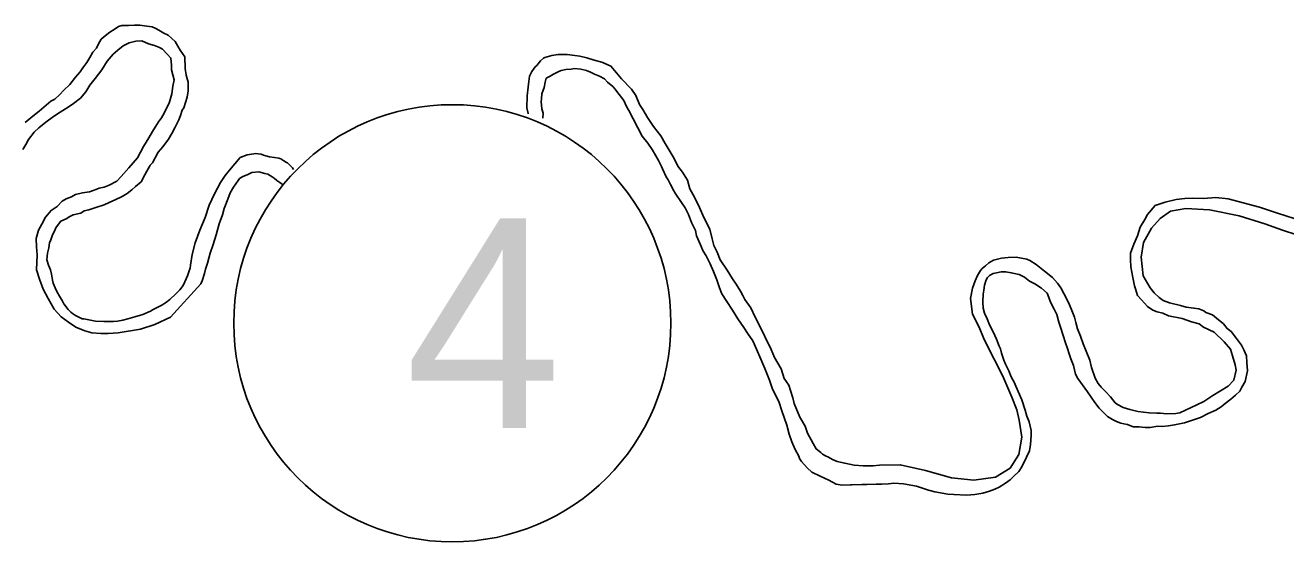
# Model space of a CAD drawing. Extents: x 31699 to 244310, y -8841 to 11474.
# Drawn here: x 94816.1 to 95069.8, y 1548.5 to 1652.5 of the extents above; entities that cross this region are included whole.
import ezdxf

# ---------------------------------------------------------------- set-up
doc = ezdxf.new("R2010")
doc.units = 0
doc.layers.add('R_Border Notes', color=7, linetype='Continuous')
doc.layers.add('R_Draft', color=7, linetype='Continuous')

msp = doc.modelspace()

# ---------------------------------------------------------------- linework, layer by layer
at = {"layer": 'R_Border Notes'}
msp.add_circle((94902.04, 1592.47), 44, dxfattribs=at)
at = {"layer": 'R_Draft'}
for points in [[(94847.68, 1635.34), (94848, 1635.81), (94848.69, 1637.96), (94848.87, 1639.23), (94848.84, 1640.97), (94848.47, 1642.43), (94848.25, 1643.76), (94848.2, 1646.1), (94847.24, 1647.42), (94846.82, 1648.28), (94846.27, 1649.2), (94844.84, 1650.44), (94843.97, 1650.89), (94842.96, 1651.47), (94842.35, 1651.8), (94841.61, 1652.12), (94840.54, 1652.3), (94839.13, 1652.47), (94838.07, 1652.45), (94836.86, 1652.42), (94835.53, 1652.4), (94834.87, 1652.18), (94833.94, 1651.63), (94833.09, 1651.08), (94832.17, 1650.33), (94831.38, 1649.64), (94830.8, 1648.7), (94830.42, 1647.82), (94829.7, 1647.01), (94829.05, 1645.99), (94828.47, 1644.98), (94827.69, 1643.89), (94827.11, 1643.08), (94826.2, 1641.99), (94825.02, 1640.5), (94823.78, 1639.34), (94823.06, 1638.53), (94822.01, 1637.57), (94821.22, 1637.15), (94820.3, 1636.4), (94818.86, 1635.17), (94817.61, 1634.14), (94816.03, 1632.91)], [(94851.44, 1600.41), (94845.3, 1593.68), (94842.13, 1592.21), (94839.28, 1591.29), (94834.76, 1590.53), (94832.76, 1590.42), (94831.29, 1590.39), (94829.48, 1590.56), (94828.08, 1590.93), (94826.26, 1591.7), (94824.77, 1592.67), (94823.28, 1593.78), (94821.92, 1595.29), (94820.67, 1597.47), (94819.7, 1599.32), (94818.93, 1601.31), (94818.36, 1603.23), (94818.5, 1606.24), (94818.33, 1607.84), (94818.3, 1609.51), (94818.73, 1611.19), (94819.38, 1612.4), (94820.15, 1613.82), (94821.26, 1615.18), (94822.51, 1616), (94823.49, 1617.03), (94824.28, 1617.51), (94825.41, 1617.93), (94826.2, 1618.42), (94827.59, 1618.71), (94828.99, 1618.94), (94829.98, 1619.29), (94830.98, 1619.64), (94831.97, 1619.86), (94832.97, 1620.29), (94834.48, 1621.05), (94835.4, 1622), (94836.9, 1623.77), (94838.66, 1625.74), (94839.88, 1628.04), (94840.92, 1629.79), (94841.69, 1631.08), (94842.92, 1633.04), (94843.51, 1633.85), (94843.76, 1634.32), (94845.05, 1636.75), (94845.61, 1638.64), (94845.78, 1640.18), (94846.02, 1641.45), (94845.52, 1643.51), (94845.5, 1644.44), (94845.4, 1645.85), (94844.65, 1646.63), (94843.7, 1647.62), (94843.09, 1648), (94842.08, 1648.38), (94840.88, 1648.7), (94839.53, 1649.34), (94838.33, 1649.25), (94837, 1648.95), (94835.81, 1648.33), (94834.69, 1647.44), (94833.78, 1646.62), (94832.54, 1645.26), (94831.5, 1643.5), (94830.14, 1641.74), (94829.1, 1640.38), (94828.26, 1639.03), (94827.21, 1637.81), (94825.77, 1636.71), (94824.71, 1635.95), (94823.07, 1634.99), (94821.75, 1634.09), (94820.24, 1632.93), (94818.79, 1631.83), (94817.87, 1630.94), (94816.7, 1629.45), (94816.19, 1628.44), (94815.61, 1627.42)], [(94927.73, 1646.26), (94926.73, 1646.38), (94925.19, 1646.55), (94923.32, 1646.58), (94922.06, 1646.35), (94920.66, 1645.99), (94920.4, 1645.85), (94919.81, 1645.31), (94919.03, 1644.36), (94918.7, 1644.08), (94918.38, 1643.61), (94918.05, 1643.13), (94917.86, 1642.73), (94917.6, 1642.19), (94917.37, 1640.58), (94917.31, 1639.98), (94917.08, 1638.24), (94917.06, 1635.83), (94917.29, 1634.7), (94917.29, 1634.65)], [(94978.57, 1565.02), (94977.78, 1565.49), (94977.17, 1565.75), (94976.56, 1566.14), (94976.22, 1566.46), (94975.27, 1567.18), (94974.65, 1568.24), (94973.54, 1570.35), (94973.05, 1571.74), (94972.01, 1573.59), (94970.82, 1576.31), (94970.6, 1577.44), (94970.1, 1578.9), (94969.75, 1580.03), (94968.85, 1581.35), (94968.22, 1583.27), (94966.9, 1585.58), (94966.2, 1587.17), (94963.77, 1592.27), (94963.01, 1593.66), (94962.1, 1595.57), (94960.93, 1597.22), (94960.52, 1598.08), (94960.03, 1598.94), (94959.2, 1600.33), (94958.45, 1601.38), (94957.35, 1603.16), (94955.97, 1605.21), (94955.34, 1606.8), (94954.71, 1608.12), (94954.35, 1609.45), (94953.91, 1611.38), (94952.66, 1613.76), (94951.82, 1615.74), (94950.85, 1617.73), (94949.88, 1619.51), (94949.38, 1621.24), (94948.35, 1622.89), (94947.46, 1624.07), (94946.69, 1625.66), (94945.86, 1626.98), (94944.9, 1628.63), (94944, 1630.22), (94942.56, 1632.06), (94941.32, 1633.91), (94940.42, 1635.49), (94939.74, 1636.48), (94938.97, 1638.34), (94938.14, 1639.59), (94936.1, 1641.69), (94935.07, 1642.87), (94933.98, 1644.25), (94933.24, 1644.57), (94932.16, 1645.01), (94930.62, 1645.45), (94929.14, 1645.89), (94927.73, 1646.26)], [(94973.46, 1563.39), (94972.32, 1564.65), (94971.91, 1565.24), (94971.77, 1565.71), (94971.07, 1567.03), (94970.37, 1568.62), (94969.88, 1570.14), (94969.37, 1571.94), (94968.38, 1574.86), (94967.75, 1576.72), (94966.49, 1579.23), (94965.86, 1581.02), (94964.94, 1583.34), (94964.17, 1585.26), (94963.27, 1587.25), (94962.5, 1588.9), (94961.47, 1590.49), (94960.71, 1591.61), (94959.54, 1593.39), (94958.44, 1595.1), (94957.27, 1596.82), (94956.31, 1598.4), (94955.81, 1599.59), (94955.32, 1601.19), (94954.61, 1602.91), (94953.92, 1604.43), (94953.15, 1606.02), (94952.53, 1607.01), (94951.97, 1608.27), (94951.2, 1610.05), (94950.98, 1611.12), (94950.21, 1612.77), (94949.58, 1614.36), (94948.89, 1615.69), (94948.2, 1616.81), (94946.9, 1618.65), (94946.62, 1619.12), (94945.93, 1620.37), (94945.51, 1621.36), (94945.1, 1621.96), (94944.33, 1623.55), (94944.12, 1624.01), (94943.56, 1625.2), (94943.01, 1626.19), (94942.25, 1627.45), (94941.43, 1628.7), (94940.26, 1630.14), (94937.56, 1635.3), (94937.07, 1636.09), (94936.58, 1637.29), (94936.1, 1637.94), (94935.15, 1639.13), (94934.8, 1639.59), (94934.33, 1640.11), (94933.31, 1641.03), (94932.69, 1641.69), (94931.68, 1642.2), (94930.67, 1642.58), (94929.86, 1643.03), (94929.06, 1643.35), (94927.92, 1643.6), (94926.65, 1643.77), (94925.98, 1643.62), (94924.92, 1643.54), (94923.92, 1643.32), (94923.46, 1643.17), (94922.4, 1642.62), (94921.74, 1642.2), (94920.95, 1641.79), (94920.7, 1640.98), (94920.52, 1639.91), (94920.08, 1638.63), (94919.96, 1637.63), (94919.91, 1637.09), (94920.07, 1635.63), (94920.35, 1634.76), (94920.28, 1633.78)], [(94849.31, 1604.18), (94849.24, 1603.57), (94849.05, 1603.03), (94848.74, 1602.03), (94848.23, 1600.81), (94847.85, 1600.07), (94847.2, 1599.19), (94846.41, 1598.37), (94845.17, 1597.28), (94844.31, 1596.6), (94843.45, 1596.04), (94842.73, 1595.7), (94841.8, 1595.21), (94841.27, 1594.93), (94839.75, 1594.24), (94838.16, 1593.74), (94837.17, 1593.52), (94836.7, 1593.37), (94835.71, 1593.09), (94834.64, 1592.87), (94833.84, 1592.85), (94833.38, 1592.84), (94831.91, 1592.81), (94830.24, 1592.91), (94828.9, 1593.15), (94827.9, 1593.33), (94827.56, 1593.39), (94826.75, 1593.78), (94826.21, 1594.04), (94825.6, 1594.42), (94825.27, 1594.68), (94824.72, 1595.21), (94823.83, 1596.39), (94823.55, 1596.92), (94823, 1597.91), (94822.52, 1598.71), (94822.1, 1599.57), (94821.68, 1600.56), (94821.53, 1601.16), (94821.38, 1602.36), (94821.16, 1603.22), (94820.74, 1604.15), (94820.45, 1605.21), (94820.51, 1605.88), (94820.56, 1606.55), (94820.81, 1607.62), (94820.98, 1608.69), (94821.24, 1609.23), (94821.55, 1610.24), (94821.94, 1610.98), (94822.26, 1611.66), (94822.58, 1612.13), (94823.23, 1613.01), (94824.29, 1613.5), (94825.08, 1613.98), (94825.74, 1614.27), (94827.27, 1614.63), (94827.93, 1615.11), (94828.86, 1615.33), (94830.25, 1615.76), (94831.98, 1616.32), (94832.97, 1616.75), (94834.29, 1617.37), (94835.55, 1618), (94836.6, 1618.62), (94837.52, 1619.31), (94838.24, 1619.99), (94839.42, 1620.95), (94840.13, 1622.36), (94840.58, 1623.11), (94841.1, 1624.05), (94841.23, 1624.26), (94841.68, 1624.73), (94842.84, 1626.89), (94843.76, 1627.98), (94844.93, 1629.54), (94845.57, 1630.69), (94846.21, 1631.83), (94846.98, 1633.45), (94847.3, 1634.26), (94847.68, 1635.34)], [(94868.1, 1625.18), (94867.49, 1625.57), (94867.09, 1625.7), (94866.22, 1625.82), (94865.21, 1626), (94864.48, 1626.18), (94864.01, 1626.31), (94863.53, 1626.5), (94862.93, 1626.55), (94862.47, 1626.61), (94862.06, 1626.6), (94860.73, 1626.38), (94859.34, 1625.81)], [(94859.34, 1625.81), (94857.18, 1623.3)], [(94870.09, 1623.42), (94869.86, 1623.75), (94868.84, 1624.73), (94868.64, 1624.86), (94868.1, 1625.18)], [(94857.18, 1623.3), (94856.34, 1622.19), (94855.38, 1620.82), (94854.18, 1618.54), (94853.11, 1616.27), (94852.27, 1613.76), (94851.19, 1611.19), (94850.3, 1608.67), (94849.7, 1606.28), (94849.31, 1604.18)], [(94867.8, 1620.47), (94867.32, 1620.83), (94866.71, 1621.22), (94866.17, 1621.67), (94865.76, 1621.93), (94864.88, 1622.45), (94864.28, 1622.64), (94863.07, 1622.95), (94861.67, 1622.79), (94860.75, 1622.37), (94859.89, 1622.02), (94859.23, 1621.6), (94858.9, 1621.2), (94858, 1619.84), (94857.35, 1618.69), (94856.84, 1617.48), (94856.14, 1615.6), (94855.77, 1614.32), (94855.14, 1612.51), (94854.52, 1610.29), (94853.89, 1608.34), (94853.32, 1606.59), (94852.76, 1604.58), (94852.38, 1603.37), (94852.13, 1602.49), (94851.7, 1601.02), (94851.44, 1600.41)], [(95058.21, 1617.5), (95055.74, 1617.79), (95053.27, 1617.61), (95050.94, 1617.63), (95049.47, 1617.6), (95047.74, 1617.36), (95045.55, 1616.85), (95043.5, 1616.15), (95042, 1614.38), (95041.42, 1613.37), (95040.51, 1611.81), (95039.95, 1610.06), (95039.25, 1608.38), (95038.55, 1606.56), (95038.57, 1605.3), (95038.6, 1603.83), (95039.04, 1601.7), (95039.35, 1599.97), (95039.56, 1599.37), (95039.98, 1598.04), (95040.74, 1597.19), (95041.96, 1595.81), (95043.05, 1595.1), (95043.92, 1594.78), (95045.06, 1594.47), (95046.2, 1593.96), (95048.95, 1593.41), (95050.83, 1592.78), (95052.37, 1592.34), (95053.26, 1591.69), (95055.41, 1590.66), (95057.38, 1588.7), (95058.68, 1587.26), (95059.11, 1585.93), (95059.61, 1584.13), (95059.83, 1583), (95059.34, 1580.99), (95058.23, 1579.83), (95055.13, 1577.9), (95053.35, 1576.73), (95051.9, 1576.03), (95049.65, 1574.99), (95048.46, 1574.43), (95047.66, 1574.28), (95045.79, 1574.24), (95044.59, 1574.35), (95043.86, 1574.34), (95042.32, 1574.44), (95040.05, 1574.73), (95038.44, 1575.1), (95037.09, 1575.54), (95035.95, 1576.12), (95035.48, 1576.45), (95034.52, 1577.63), (95033.49, 1578.74), (95032.68, 1579.6), (95032.06, 1580.32), (95031.44, 1581.44), (95030.73, 1583.57), (95030.37, 1585.03), (95029.6, 1586.88), (95029.03, 1588.34), (95028.47, 1589.87), (95027.91, 1591.33), (95027.55, 1592.59), (95027.26, 1593.72), (95026.91, 1594.71), (95026.14, 1596.5)], [(95071.5, 1613.56), (95068.15, 1614.63), (95064.52, 1615.82), (95058.21, 1617.5)], [(95072.04, 1610.3), (95069.15, 1611.24), (95065.59, 1612.51), (95060.42, 1614.07), (95054.45, 1615.29), (95049.71, 1615.6), (95046.59, 1615), (95044.55, 1613.56), (95042.78, 1611.59), (95041.17, 1608.75), (95040.7, 1605.8), (95041.11, 1602.01), (95042.49, 1599.63), (95043.31, 1598.58), (95044.33, 1597.66), (95045.14, 1597.07), (95046.42, 1596.57), (95048.63, 1596.01), (95049.77, 1595.7), (95051.31, 1595.53), (95052.32, 1595.35), (95053.32, 1594.96), (95053.73, 1594.64), (95055.07, 1594.13), (95055.89, 1593.48), (95057.25, 1592.37), (95058, 1591.38), (95058.81, 1590.8)], [(95026.14, 1596.5), (95025.16, 1598.49), (95024.54, 1599.61), (95023.85, 1600.53), (95022.83, 1601.65), (95021.27, 1602.95), (95019.58, 1604.32), (95018.29, 1605.1), (95017.69, 1605.35), (95015.54, 1605.78), (95013.94, 1605.68), (95012.61, 1605.59), (95010.95, 1605.15), (95010.03, 1604.6), (95009.37, 1604.05), (95008.72, 1603.51), (95008.39, 1603.1), (95007.74, 1602.08), (95007.3, 1601.01), (95006.73, 1599.53), (95006.37, 1597.45), (95006.76, 1594.32), (95008.08, 1591.67), (95008.99, 1589.55), (95010.32, 1586.77), (95011.98, 1583.53), (95013.03, 1581.35), (95014.7, 1577.57), (95015.69, 1575.05), (95016.13, 1572.99), (95016.66, 1569.53), (95016.06, 1566.04), (95014.32, 1563.27), (95011.35, 1561.48), (95007.03, 1560.86), (95002.55, 1561.37), (94997.31, 1562.8), (94992.22, 1563.97), (94988.02, 1563.89)], [(95058.81, 1590.8), (95059.7, 1589.68), (95060.93, 1588.03), (95061.35, 1587.11), (95061.91, 1585.92), (95062, 1584.58), (95062.1, 1582.91), (95061.61, 1580.77), (95060.97, 1579.62), (95060.58, 1578.81), (95059.67, 1577.99), (95058.75, 1577.17), (95057.63, 1576.28), (95056.84, 1575.66), (95055.72, 1574.97), (95054.2, 1574.28), (95052.62, 1573.51), (95051.22, 1573.01), (95049.43, 1572.45), (95047.44, 1572.01), (95046.18, 1571.85), (95044.91, 1571.69), (95044.04, 1571.74), (95042.51, 1571.51), (95041.51, 1571.49), (95040.31, 1571.6), (95039.11, 1571.64), (95037.96, 1572.09), (95037.23, 1572.21), (95036.62, 1572.33), (95035.75, 1572.71), (95034.94, 1573.1), (95033.93, 1573.68), (95033.32, 1574.33), (95032.23, 1575.38), (95031.4, 1576.5), (95030.65, 1577.62), (95029.89, 1578.67), (95027.97, 1581.37), (95027.49, 1582.23), (95027.05, 1583.96), (95026.56, 1585.29), (95026.21, 1586.28), (95025.85, 1587.41), (95025.56, 1588.34), (95024.93, 1590.2), (95024.5, 1591.46), (95024.14, 1592.72), (95023.71, 1594.25), (95023.16, 1595.31), (95022.53, 1596.56), (95021.76, 1598.55), (95020.67, 1599.53), (95019.32, 1600.37), (95018.24, 1600.95), (95017.22, 1601.74), (95016.15, 1602.25), (95014.54, 1602.62), (95013.47, 1602.8), (95012.53, 1602.85), (95011.6, 1602.63), (95010.94, 1602.48), (95010.15, 1602.06), (95009.75, 1601.66), (95009.5, 1601.18), (95009.18, 1600.11), (95009, 1599.1), (95008.89, 1598.3), (95008.85, 1596.76), (95008.87, 1595.49), (95009.16, 1594.5), (95009.72, 1593.37), (95010.14, 1592.18), (95010.9, 1590.72), (95011.6, 1589.27), (95012.1, 1587.87), (95012.37, 1587.35), (95012.59, 1586.42), (95013.09, 1585.02), (95013.37, 1584.23), (95014.06, 1582.9), (95014.55, 1581.71), (95015.18, 1580.45), (95015.46, 1579.79), (95016.71, 1577.08), (95017.36, 1574.95), (95017.71, 1573.76), (95018.14, 1572.63), (95018.57, 1570.9), (95018.59, 1569.9), (95018.43, 1568.09), (95018.25, 1566.76), (95017.61, 1565.54), (95016.71, 1563.59), (95016.07, 1562.64), (95015.02, 1561.62), (95014.36, 1560.93), (95013.38, 1560.25), (95012.12, 1559.49), (95011.27, 1559.07), (95010.14, 1558.65)], [(94973.46, 1563.39), (94974.41, 1562.5), (94976.09, 1561.66), (94977.85, 1560.85), (94979.32, 1560.1), (94980.49, 1559.89), (94982.19, 1559.91)], [(94978.57, 1565.02), (94979.53, 1564.62), (94981.03, 1564.29), (94982.94, 1563.9), (94984.76, 1563.75), (94986.74, 1563.75), (94988.02, 1563.89)], [(95010.14, 1558.65), (95008.81, 1558.29), (95007.22, 1557.99), (95005.62, 1557.89), (95003.01, 1557.97), (95001.81, 1558.08), (94999.2, 1558.5), (94997.92, 1558.87), (94995.51, 1559.69), (94992.83, 1560.11), (94990.89, 1560.27), (94989.83, 1560.12), (94988.43, 1560.09), (94987.36, 1560.07), (94985.49, 1560.03), (94984.49, 1560.01), (94982.49, 1559.91), (94982.19, 1559.91)]]:
    msp.add_lwpolyline(points, dxfattribs=at)

# ---------------------------------------------------------------- texts
at = {"layer": 'R_Border Notes'}
msp.add_text('4', height=42.24, dxfattribs=at).set_placement((94892.59, 1571.35))

doc.saveas('drawing.dxf')
